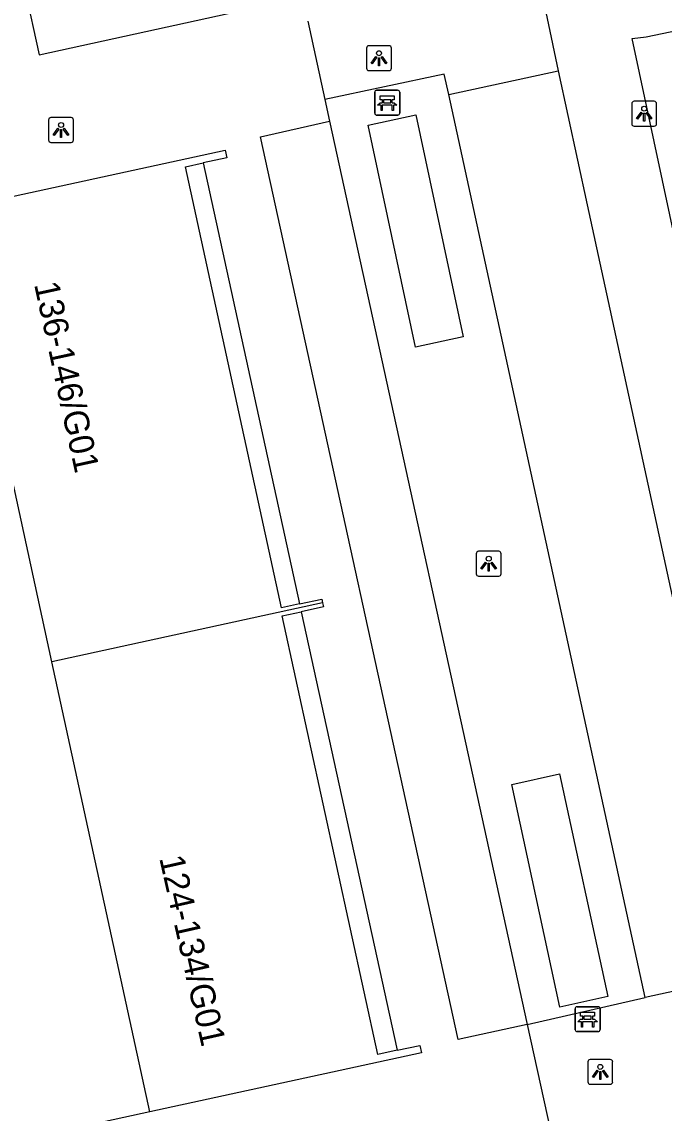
# Model space of a CAD drawing. Extents: x 160037 to 160839, y 385326 to 386441.
# Drawn here: x 160617.76 to 160643.55, y 386152.97 to 386196.78 of the extents above; entities that cross this region are included whole.
import ezdxf

# ---------------------------------------------------------------- set-up
doc = ezdxf.new("R2010")
doc.units = 0
for name, color, linetype in [('IMGEO_Bank', 7, 'Continuous'), ('IMGEO_Groenvoorziening', 7, 'Continuous'), ('IMGEO_Haag', 7, 'Continuous'), ('IMGEO_Lichtpunt', 7, 'Continuous'), ('IMGEO_Pand', 7, 'Continuous'), ('IMGEO_Pand_nummerreeks', 7, 'Continuous'), ('IMGEO_Voetpad_open', 7, 'Continuous')]:
    doc.layers.add(name, color=color, linetype=linetype)

msp = doc.modelspace()

# ---------------------------------------------------------------- linework, layer by layer
at = {"layer": 'IMGEO_Bank'}
for p, q in [((160632.006, 386194.03), (160632.847, 386194.03)), ((160632.847, 386194.03), (160632.006, 386194.03)), ((160631.931, 386193.105), (160631.931, 386193.946)), ((160631.931, 386193.946), (160631.931, 386193.105)), ((160632.24, 386193.536), (160632.24, 386193.642)), ((160632.284, 386193.642), (160632.284, 386193.536)), ((160632.572, 386193.648), (160632.29, 386193.648)), ((160632.578, 386193.536), (160632.578, 386193.642)), ((160632.622, 386193.642), (160632.622, 386193.536)), ((160632.931, 386193.955), (160632.931, 386193.114)), ((160632.931, 386193.114), (160632.931, 386193.955)), ((160632.628, 386193.428), (160632.235, 386193.428)), ((160632.29, 386193.53), (160632.572, 386193.53)), ((160632.856, 386193.03), (160632.015, 386193.03)), ((160632.015, 386193.03), (160632.856, 386193.03)), ((160640.053, 386157.242), (160640.894, 386157.242)), ((160640.894, 386157.242), (160640.053, 386157.242)), ((160639.978, 386156.317), (160639.978, 386157.158)), ((160639.978, 386157.158), (160639.978, 386156.317)), ((160640.287, 386156.748), (160640.287, 386156.854)), ((160640.331, 386156.854), (160640.331, 386156.748)), ((160640.619, 386156.86), (160640.337, 386156.86)), ((160640.625, 386156.748), (160640.625, 386156.854)), ((160640.669, 386156.854), (160640.669, 386156.748)), ((160640.978, 386157.167), (160640.978, 386156.326)), ((160640.978, 386156.326), (160640.978, 386157.167)), ((160640.675, 386156.64), (160640.282, 386156.64)), ((160640.337, 386156.742), (160640.619, 386156.742)), ((160640.903, 386156.242), (160640.062, 386156.242)), ((160640.062, 386156.242), (160640.903, 386156.242))]:
    msp.add_line(p, q, dxfattribs=at)
for points in [[(160632.234, 386193.648), (160632.148, 386193.648), (160632.148, 386193.809), (160632.711, 386193.809), (160632.711, 386193.648), (160632.628, 386193.648)], [(160632.178, 386193.428), (160632.036, 386193.428), (160632.148, 386193.53), (160632.234, 386193.53)], [(160632.228, 386193.421), (160632.228, 386193.214), (160632.185, 386193.214), (160632.185, 386193.421)], [(160632.628, 386193.53), (160632.711, 386193.53), (160632.823, 386193.428), (160632.684, 386193.428)], [(160632.678, 386193.421), (160632.678, 386193.214), (160632.634, 386193.214), (160632.634, 386193.421)], [(160640.281, 386156.86), (160640.195, 386156.86), (160640.195, 386157.021), (160640.758, 386157.021), (160640.758, 386156.86), (160640.675, 386156.86)], [(160640.225, 386156.64), (160640.083, 386156.64), (160640.195, 386156.742), (160640.281, 386156.742)], [(160640.275, 386156.633), (160640.275, 386156.426), (160640.232, 386156.426), (160640.232, 386156.633)], [(160640.675, 386156.742), (160640.758, 386156.742), (160640.87, 386156.64), (160640.731, 386156.64)], [(160640.725, 386156.633), (160640.725, 386156.426), (160640.681, 386156.426), (160640.681, 386156.633)]]:
    msp.add_lwpolyline(points, dxfattribs=at)
for centre, radius, start, end in [((160632.009, 386193.952), 0.0779, 92.4484, 184.2845), ((160632.009, 386193.952), 0.0779, 92.4484, 184.2845), ((160632.853, 386193.952), 0.0779, 2.4484, 94.2845), ((160632.853, 386193.952), 0.0779, 2.4484, 94.2845), ((160632.233, 386193.641), 0.00671, 2.8957, 87.1043), ((160632.29, 386193.641), 0.00671, 92.8957, 177.1043), ((160632.572, 386193.641), 0.00671, 2.8957, 87.1043), ((160632.629, 386193.641), 0.00671, 92.8957, 177.1043), ((160632.178, 386193.421), 0.00671, 2.8957, 87.1043), ((160632.235, 386193.421), 0.00671, 92.8957, 177.1043), ((160632.233, 386193.537), 0.00671, 272.8957, 357.1043), ((160632.29, 386193.537), 0.00671, 182.8957, 267.1043), ((160632.572, 386193.537), 0.00671, 272.8957, 357.1043), ((160632.629, 386193.537), 0.00671, 182.8957, 267.1043), ((160632.627, 386193.421), 0.00671, 2.8957, 87.1043), ((160632.684, 386193.421), 0.00671, 92.8957, 177.1043), ((160632.009, 386193.108), 0.0779, 182.4484, 274.2845), ((160632.009, 386193.108), 0.0779, 182.4484, 274.2845), ((160632.853, 386193.108), 0.0779, 272.4484, 4.2845), ((160632.853, 386193.108), 0.0779, 272.4484, 4.2845), ((160640.056, 386157.164), 0.0779, 92.4484, 184.2845), ((160640.056, 386157.164), 0.0779, 92.4484, 184.2845), ((160640.9, 386157.164), 0.0779, 2.4484, 94.2845), ((160640.9, 386157.164), 0.0779, 2.4484, 94.2845), ((160640.28, 386156.853), 0.00671, 2.8957, 87.1043), ((160640.337, 386156.853), 0.00671, 92.8957, 177.1043), ((160640.619, 386156.853), 0.00671, 2.8957, 87.1043), ((160640.676, 386156.853), 0.00671, 92.8957, 177.1043), ((160640.225, 386156.633), 0.00671, 2.8957, 87.1043), ((160640.282, 386156.633), 0.00671, 92.8957, 177.1043), ((160640.28, 386156.749), 0.00671, 272.8957, 357.1043), ((160640.337, 386156.749), 0.00671, 182.8957, 267.1043), ((160640.619, 386156.749), 0.00671, 272.8957, 357.1043), ((160640.676, 386156.749), 0.00671, 182.8957, 267.1043), ((160640.674, 386156.633), 0.00671, 2.8957, 87.1043), ((160640.731, 386156.633), 0.00671, 92.8957, 177.1043), ((160640.9, 386156.32), 0.0779, 272.4484, 4.2845), ((160640.9, 386156.32), 0.0779, 272.4484, 4.2845), ((160640.056, 386156.32), 0.0779, 182.4484, 274.2845), ((160640.056, 386156.32), 0.0779, 182.4484, 274.2845)]:
    msp.add_arc(centre, radius, start, end, dxfattribs=at)
at = {"layer": 'IMGEO_Groenvoorziening'}
for points in [[(160642.792, 386157.613), (160634.904, 386193.865)], [(160630.106, 386192.785), (160638.047, 386156.535)]]:
    msp.add_lwpolyline(points, dxfattribs=at)
at = {"layer": 'IMGEO_Haag'}
for points in [[(160633.572, 386183.721), (160631.659, 386192.632), (160633.574, 386193.043), (160635.487, 386184.133), (160633.572, 386183.721)], [(160639.354, 386166.593), (160641.288, 386157.656), (160639.361, 386157.231), (160637.44, 386166.162), (160639.354, 386166.593)]]:
    msp.add_lwpolyline(points, dxfattribs=at)
at = {"layer": 'IMGEO_Lichtpunt'}
for p, q in [((160632.503, 386195.814), (160631.695, 386195.814)), ((160632.503, 386195.814), (160631.695, 386195.814)), ((160631.601, 386195.719), (160631.601, 386194.912)), ((160631.601, 386195.719), (160631.601, 386194.912)), ((160632.597, 386194.912), (160632.597, 386195.719)), ((160632.597, 386194.912), (160632.597, 386195.719)), ((160631.695, 386194.818), (160632.503, 386194.818)), ((160631.695, 386194.818), (160632.503, 386194.818)), ((160643.152, 386193.586), (160642.344, 386193.586)), ((160643.152, 386193.586), (160642.344, 386193.586)), ((160642.25, 386193.491), (160642.25, 386192.684)), ((160642.25, 386193.491), (160642.25, 386192.684)), ((160643.246, 386192.684), (160643.246, 386193.491)), ((160643.246, 386192.684), (160643.246, 386193.491)), ((160618.833, 386192.838), (160618.833, 386192.031)), ((160618.833, 386192.838), (160618.833, 386192.031)), ((160619.735, 386192.933), (160618.927, 386192.933)), ((160619.735, 386192.933), (160618.927, 386192.933)), ((160619.829, 386192.031), (160619.829, 386192.838)), ((160619.829, 386192.031), (160619.829, 386192.838)), ((160642.344, 386192.59), (160643.152, 386192.59)), ((160642.344, 386192.59), (160643.152, 386192.59)), ((160618.927, 386191.937), (160619.735, 386191.937)), ((160618.927, 386191.937), (160619.735, 386191.937)), ((160636.008, 386175.428), (160636.008, 386174.621)), ((160636.008, 386175.428), (160636.008, 386174.621)), ((160636.91, 386175.523), (160636.102, 386175.523)), ((160636.91, 386175.523), (160636.102, 386175.523)), ((160637.004, 386174.621), (160637.004, 386175.428)), ((160637.004, 386174.621), (160637.004, 386175.428)), ((160636.102, 386174.527), (160636.91, 386174.527)), ((160636.102, 386174.527), (160636.91, 386174.527)), ((160640.488, 386155.03), (160640.488, 386154.223)), ((160640.488, 386155.03), (160640.488, 386154.223)), ((160641.39, 386155.125), (160640.582, 386155.125)), ((160641.39, 386155.125), (160640.582, 386155.125)), ((160641.484, 386154.223), (160641.484, 386155.03)), ((160641.484, 386154.223), (160641.484, 386155.03)), ((160640.582, 386154.129), (160641.39, 386154.129)), ((160640.582, 386154.129), (160641.39, 386154.129))]:
    msp.add_line(p, q, dxfattribs=at)
for points in [[(160631.975, 386195.383), (160632.014, 386195.355), (160631.826, 386195.093), (160631.788, 386195.12), (160631.975, 386195.383)], [(160632.077, 386195.335), (160632.124, 386195.335), (160632.124, 386195.013), (160632.077, 386195.013), (160632.077, 386195.335)], [(160632.187, 386195.355), (160632.225, 386195.382), (160632.412, 386195.12), (160632.373, 386195.092), (160632.187, 386195.355)], [(160642.624, 386193.155), (160642.663, 386193.127), (160642.475, 386192.865), (160642.437, 386192.892), (160642.624, 386193.155)], [(160642.836, 386193.127), (160642.874, 386193.154), (160643.061, 386192.892), (160643.022, 386192.864), (160642.836, 386193.127)], [(160642.726, 386193.107), (160642.773, 386193.107), (160642.773, 386192.785), (160642.726, 386192.785), (160642.726, 386193.107)], [(160619.207, 386192.502), (160619.246, 386192.474), (160619.058, 386192.212), (160619.02, 386192.239), (160619.207, 386192.502)], [(160619.309, 386192.454), (160619.356, 386192.454), (160619.356, 386192.132), (160619.309, 386192.132), (160619.309, 386192.454)], [(160619.419, 386192.474), (160619.457, 386192.501), (160619.644, 386192.239), (160619.605, 386192.211), (160619.419, 386192.474)], [(160636.382, 386175.092), (160636.421, 386175.064), (160636.233, 386174.802), (160636.195, 386174.829), (160636.382, 386175.092)], [(160636.484, 386175.044), (160636.531, 386175.044), (160636.531, 386174.722), (160636.484, 386174.722), (160636.484, 386175.044)], [(160636.594, 386175.064), (160636.632, 386175.091), (160636.819, 386174.829), (160636.78, 386174.801), (160636.594, 386175.064)], [(160640.862, 386154.694), (160640.901, 386154.666), (160640.713, 386154.404), (160640.675, 386154.431), (160640.862, 386154.694)], [(160640.964, 386154.646), (160641.011, 386154.646), (160641.011, 386154.324), (160640.964, 386154.324), (160640.964, 386154.646)], [(160641.074, 386154.666), (160641.112, 386154.693), (160641.299, 386154.431), (160641.26, 386154.403), (160641.074, 386154.666)]]:
    msp.add_lwpolyline(points, dxfattribs=at)
for centre in [(160632.1, 386195.517), (160642.749, 386193.289), (160619.332, 386192.636), (160636.507, 386175.226), (160640.987, 386154.828)]:
    msp.add_circle(centre, 0.0994, dxfattribs=at)
for centre, start, end in [((160631.695, 386195.719), 90, 180), ((160631.695, 386195.719), 90, 180), ((160632.503, 386195.719), 0, 90), ((160632.503, 386195.719), 0, 90), ((160631.695, 386194.912), 180, 270), ((160631.695, 386194.912), 180, 270), ((160632.503, 386194.912), 270, 0), ((160632.503, 386194.912), 270, 360), ((160642.344, 386193.491), 90, 180), ((160642.344, 386193.491), 90, 180), ((160643.152, 386193.491), 0, 90), ((160643.152, 386193.491), 0, 90), ((160618.927, 386192.838), 90, 180), ((160618.927, 386192.838), 90, 180), ((160619.735, 386192.838), 0, 90), ((160619.735, 386192.838), 0, 90), ((160642.344, 386192.684), 180, 270), ((160642.344, 386192.684), 180, 270), ((160643.152, 386192.684), 270, 0), ((160643.152, 386192.684), 270, 360), ((160618.927, 386192.031), 180, 270), ((160618.927, 386192.031), 180, 270), ((160619.735, 386192.031), 270, 0), ((160619.735, 386192.031), 270, 360), ((160636.102, 386175.428), 90, 180), ((160636.102, 386175.428), 90, 180), ((160636.91, 386175.428), 0, 90), ((160636.91, 386175.428), 0, 90), ((160636.102, 386174.621), 180, 270), ((160636.102, 386174.621), 180, 270), ((160636.91, 386174.621), 270, 0), ((160636.91, 386174.621), 270, 360), ((160640.582, 386155.03), 90, 180), ((160640.582, 386155.03), 90, 180), ((160641.39, 386155.03), 0, 90), ((160641.39, 386155.03), 0, 90), ((160640.582, 386154.223), 180, 270), ((160640.582, 386154.223), 180, 270), ((160641.39, 386154.223), 270, 0), ((160641.39, 386154.223), 270, 360)]:
    msp.add_arc(centre, 0.0946, start, end, dxfattribs=at)
at = {"layer": 'IMGEO_Pand'}
for points in [[(160615.01, 386189.256), (160625.918, 386191.631), (160625.985, 386191.322), (160625.037, 386191.116)], [(160628.907, 386173.413), (160628.186, 386173.256), (160624.33, 386190.962), (160625.037, 386191.116)], [(160618.968, 386171.083), (160615.01, 386189.256)], [(160629.833, 386173.449), (160618.968, 386171.083)], [(160628.907, 386173.413), (160629.798, 386173.607), (160629.833, 386173.449)], [(160629.833, 386173.449), (160629.867, 386173.291), (160628.976, 386173.097)], [(160632.824, 386155.494), (160632.047, 386155.325), (160628.213, 386172.93), (160628.976, 386173.097)], [(160622.902, 386153.019), (160618.968, 386171.083)], [(160632.824, 386155.494), (160633.737, 386155.693), (160633.802, 386155.393), (160622.902, 386153.019)]]:
    msp.add_lwpolyline(points, dxfattribs=at)
at = {"layer": 'IMGEO_Voetpad_open'}
for points in [[(160605.01, 386316.658), (160592.559, 386313.901), (160606.569, 386250), (160609.331, 386237.384), (160616.14, 386205.955), (160618.449, 386195.457), (160629.038, 386197.781)], [(160638.459, 386198.773), (160639.294, 386194.81)], [(160629.247, 386196.803), (160629.921, 386193.652)], [(160654.791, 386153.384), (160651.561, 386152.635), (160642.263, 386196.109), (160642.836, 386196.175), (160645.338, 386196.693)], [(160634.904, 386193.865), (160634.724, 386194.679), (160629.921, 386193.652)], [(160634.904, 386193.865), (160639.294, 386194.81)], [(160639.294, 386194.81), (160640.466, 386189.429), (160646.113, 386163.44), (160647.17, 386158.566)], [(160629.921, 386193.652), (160630.106, 386192.785)], [(160638.047, 386156.535), (160635.273, 386155.927), (160627.339, 386192.156), (160630.106, 386192.785)], [(160625.037, 386191.116), (160628.907, 386173.413)], [(160628.976, 386173.097), (160632.824, 386155.494)], [(160647.17, 386158.566), (160642.792, 386157.613)], [(160638.047, 386156.535), (160642.792, 386157.613)], [(160638.047, 386156.535), (160639.117, 386151.654)], [(160622.902, 386153.019), (160613.434, 386150.957)]]:
    msp.add_lwpolyline(points, dxfattribs=at)

# ---------------------------------------------------------------- texts
at = {"layer": 'IMGEO_Pand_nummerreeks'}
for s, rotation, p in [('136-146/G01', 282.2865, (160618.245, 386186.243)), ('124-134/G01', 282.6954, (160623.271, 386163.213))]:
    msp.add_text(s, height=1, rotation=rotation, dxfattribs=at).set_placement(p)

doc.saveas('drawing.dxf')
